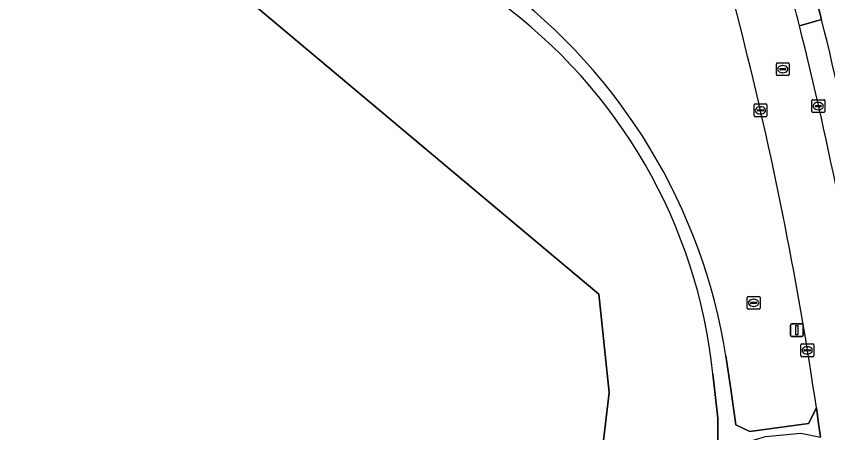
# Model space of a CAD drawing. Extents: x 160455 to 162082, y 388339 to 389736.
# Drawn here: x 160747.8 to 160810.9, y 388521.8 to 388554.2 of the extents above; entities that cross this region are included whole.
import ezdxf

# ---------------------------------------------------------------- set-up
doc = ezdxf.new("R2010")
doc.units = 0
for name, color, linetype in [('IMGEO_Groenvoorziening', 7, 'Continuous'), ('IMGEO_Kolk', 7, 'Continuous'), ('IMGEO_Lichtmast', 7, 'Continuous'), ('IMGEO_Loofbos', 7, 'Continuous'), ('IMGEO_Parkeervlak_open', 7, 'Continuous'), ('IMGEO_Rijbaan_lokaal_open', 7, 'Continuous'), ('IMGEO_Rioolput', 7, 'Continuous'), ('IMGEO_Voetpad_halfverhard', 7, 'Continuous'), ('IMGEO_Voetpad_open', 7, 'Continuous')]:
    doc.layers.add(name, color=color, linetype=linetype)

msp = doc.modelspace()

# ---------------------------------------------------------------- linework, layer by layer
at = {"layer": 'IMGEO_Groenvoorziening'}
for points in [[(160748.454, 388575.817), (160735.171, 388581.491), (160734.437, 388580.716), (160744.312, 388576.257), (160745.476, 388572.537), (160793.059, 388532.569), (160793.879, 388524.92), (160793.197, 388519.198)], [(160802.938, 388527.774), (160803.341, 388525.163), (160803.726, 388522.393), (160804.812, 388521.883), (160809.378, 388522.497), (160809.986, 388523.708)], [(160802.35, 388519.317), (160802.326, 388522.898), (160801.929, 388526.368)]]:
    msp.add_lwpolyline(points, dxfattribs=at)
for centre, radius, start, end in [((160545.561, 388489.138), 266.37, 13.63805, 19.30172), ((160758.867, 388520.834), 44.614, 8.94898, 53.38106), ((160761.074, 388522.16), 41.071, 5.88071, 53.96918), ((160516.284, 388480.491), 296.865, 8.37066, 13.92749)]:
    msp.add_arc(centre, radius, start, end, dxfattribs=at)
at = {"layer": 'IMGEO_Kolk'}
for p, q in [((160809.704, 388547.707), (160810.556, 388547.707)), ((160805.135, 388546.45), (160805.135, 388547.302)), ((160805.21, 388547.376), (160806.062, 388547.376)), ((160805.623, 388547.156), (160805.648, 388547.156)), ((160806.136, 388547.302), (160806.136, 388546.45)), ((160809.629, 388546.781), (160809.629, 388547.633)), ((160809.888, 388547.201), (160809.888, 388547.213)), ((160810.326, 388547.164), (160809.928, 388547.164)), ((160809.931, 388547.25), (160810.329, 388547.25)), ((160810.117, 388547.487), (160810.142, 388547.487)), ((160810.372, 388547.213), (160810.372, 388547.201)), ((160810.63, 388547.633), (160810.63, 388546.781)), ((160805.394, 388546.87), (160805.394, 388546.882)), ((160805.832, 388546.833), (160805.434, 388546.833)), ((160805.437, 388546.919), (160805.835, 388546.919)), ((160805.646, 388546.596), (160805.621, 388546.596)), ((160805.878, 388546.882), (160805.878, 388546.87)), ((160810.556, 388546.707), (160809.704, 388546.707)), ((160810.14, 388546.927), (160810.115, 388546.927)), ((160806.062, 388546.376), (160805.21, 388546.376)), ((160808.775, 388527.769), (160808.775, 388528.621)), ((160808.85, 388528.695), (160809.702, 388528.695)), ((160809.034, 388528.189), (160809.034, 388528.201)), ((160809.472, 388528.152), (160809.074, 388528.152)), ((160809.077, 388528.238), (160809.475, 388528.238)), ((160809.263, 388528.475), (160809.288, 388528.475)), ((160809.518, 388528.201), (160809.518, 388528.189)), ((160809.776, 388528.621), (160809.776, 388527.769)), ((160809.702, 388527.695), (160808.85, 388527.695)), ((160809.286, 388527.915), (160809.261, 388527.915))]:
    msp.add_line(p, q, dxfattribs=at)
for points in [[(160809.704, 388547.707), (160810.556, 388547.707)], [(160805.135, 388546.45), (160805.135, 388547.302)], [(160805.21, 388547.376), (160806.062, 388547.376)], [(160806.136, 388547.302), (160806.136, 388546.45)], [(160809.629, 388546.781), (160809.629, 388547.633)], [(160810.63, 388547.633), (160810.63, 388546.781)], [(160810.556, 388546.707), (160809.704, 388546.707)], [(160806.062, 388546.376), (160805.21, 388546.376)], [(160808.775, 388527.769), (160808.775, 388528.621)], [(160808.85, 388528.695), (160809.702, 388528.695)], [(160809.776, 388528.621), (160809.776, 388527.769)], [(160809.702, 388527.695), (160808.85, 388527.695)]]:
    msp.add_lwpolyline(points, dxfattribs=at)
for centre, radius, start, end in [((160809.706, 388547.631), 0.0765, 91.55205, 178.44795), ((160809.706, 388547.631), 0.0765, 91.55205, 178.44795), ((160810.554, 388547.631), 0.0765, 1.55205, 88.44795), ((160810.554, 388547.631), 0.0765, 1.55205, 88.44795), ((160805.212, 388547.3), 0.0765, 91.55205, 178.44795), ((160805.212, 388547.3), 0.0765, 91.55205, 178.44795), ((160806.06, 388547.3), 0.0765, 1.55205, 88.44795), ((160806.06, 388547.3), 0.0765, 1.55205, 88.44795), ((160809.928, 388547.21), 0.0403, 85.87752, 175.75265), ((160809.925, 388547.2), 0.0366, 178.93798, 274.71019), ((160810.329, 388547.207), 0.043, 264.86636, 352.45326), ((160810.333, 388547.212), 0.0386, 1.73085, 96.63898), ((160805.212, 388546.452), 0.0765, 181.55205, 268.44795), ((160805.212, 388546.452), 0.0765, 181.55205, 268.44795), ((160805.434, 388546.879), 0.0403, 85.87752, 175.75265), ((160805.431, 388546.869), 0.0366, 178.93798, 274.71019), ((160805.835, 388546.876), 0.043, 264.86636, 352.45326), ((160805.839, 388546.881), 0.0386, 1.73085, 96.63898), ((160806.06, 388546.452), 0.0765, 271.55205, 358.44795), ((160806.06, 388546.452), 0.0765, 271.55205, 358.44795), ((160809.706, 388546.783), 0.0765, 181.55205, 268.44795), ((160809.706, 388546.783), 0.0765, 181.55205, 268.44795), ((160810.554, 388546.783), 0.0765, 271.55205, 358.44795), ((160810.554, 388546.783), 0.0765, 271.55205, 358.44795), ((160808.852, 388528.619), 0.0765, 91.55205, 178.44795), ((160808.852, 388528.619), 0.0765, 91.55205, 178.44795), ((160809.074, 388528.198), 0.0403, 85.87752, 175.75265), ((160809.071, 388528.188), 0.0366, 178.93798, 274.71019), ((160809.475, 388528.195), 0.043, 264.86636, 352.45326), ((160809.479, 388528.2), 0.0386, 1.73085, 96.63898), ((160809.7, 388528.619), 0.0765, 1.55205, 88.44795), ((160809.7, 388528.619), 0.0765, 1.55205, 88.44795), ((160808.852, 388527.771), 0.0765, 181.55205, 268.44795), ((160808.852, 388527.771), 0.0765, 181.55205, 268.44795), ((160809.7, 388527.771), 0.0765, 271.55205, 358.44795), ((160809.7, 388527.771), 0.0765, 271.55205, 358.44795)]:
    msp.add_arc(centre, radius, start, end, dxfattribs=at)
for centre, major_axis, ratio, start_param, end_param in [((160805.622, 388546.876), (-0.387, 0.002), 0.722429, 4.712389, 7.853982), ((160805.647, 388546.876), (-0.39, 0.002), 0.717154, 1.570796, 4.712389), ((160810.116, 388547.207), (-0.387, 0.002), 0.722429, 4.712389, 7.853982), ((160810.141, 388547.207), (-0.39, 0.002), 0.717154, 1.570796, 4.712389), ((160809.262, 388528.195), (-0.387, 0.002), 0.722429, 4.712389, 7.853982), ((160809.287, 388528.195), (-0.39, 0.002), 0.717154, 1.570796, 4.712389)]:
    msp.add_ellipse(centre, major_axis=major_axis, ratio=ratio, start_param=start_param, end_param=end_param, dxfattribs=at)
at = {"layer": 'IMGEO_Lichtmast'}
for p, q in [((160807.959, 388529.363), (160807.959, 388530.163)), ((160807.959, 388530.163), (160807.959, 388529.363)), ((160808.059, 388530.263), (160808.849, 388530.263)), ((160808.849, 388530.263), (160808.059, 388530.263)), ((160808.949, 388530.163), (160808.949, 388529.363)), ((160808.949, 388529.363), (160808.949, 388530.163)), ((160808.849, 388529.263), (160808.059, 388529.263)), ((160808.059, 388529.263), (160808.849, 388529.263))]:
    msp.add_line(p, q, dxfattribs=at)
msp.add_lwpolyline([(160808.379, 388530.138), (160808.529, 388530.138), (160808.529, 388529.388), (160808.379, 388529.388), (160808.379, 388530.138)], dxfattribs=at)
for centre, start, end in [((160808.059, 388530.163), 90, 180), ((160808.059, 388530.163), 90, 180), ((160808.849, 388530.163), 0, 90), ((160808.849, 388530.163), 360, 90), ((160808.059, 388529.363), 180, 270), ((160808.059, 388529.363), 180, 270), ((160808.849, 388529.363), 270, 0), ((160808.849, 388529.363), 270, 0)]:
    msp.add_arc(centre, 0.1, start, end, dxfattribs=at)
at = {"layer": 'IMGEO_Loofbos'}
msp.add_lwpolyline([(160793.059, 388532.569), (160745.476, 388572.537), (160738.813, 388571.299), (160709.504, 388547.217), (160708.524, 388541.815), (160734.654, 388520.573), (160743.499, 388504.545), (160751.402, 388500.982), (160756.139, 388497.207), (160773.285, 388488.607), (160775.526, 388489.972), (160782.565, 388486.538), (160784.956, 388489.391), (160781.71, 388492.394), (160782.973, 388494.569), (160776.681, 388501.115), (160781.958, 388504.348), (160785.5, 388507.141), (160788.906, 388511.296), (160791.699, 388515.588), (160793.197, 388519.198), (160793.879, 388524.92)], close=True, dxfattribs=at)
at = {"layer": 'IMGEO_Parkeervlak_open'}
for points in [[(160808.664, 388553.462), (160810.389, 388553.942), (160809.588, 388557.142)], [(160810.389, 388553.942), (160808.664, 388553.462)]]:
    msp.add_lwpolyline(points, dxfattribs=at)
for centre, radius, start, end in [((160553.662, 388490.644), 262.626, 13.83889, 14.56105), ((160519.568, 388481.018), 298.034, 11.27262, 14.06796), ((160517.688, 388481.114), 301.626, 11.29048, 13.97228)]:
    msp.add_arc(centre, radius, start, end, dxfattribs=at)
at = {"layer": 'IMGEO_Rijbaan_lokaal_open'}
msp.add_lwpolyline([(160809.986, 388523.708), (160810.159, 388522.502), (160810.309, 388521.429)], dxfattribs=at)
for centre, radius, start, end in [((160545.561, 388489.138), 266.37, 13.63805, 19.30172), ((160553.662, 388490.644), 262.626, 13.83889, 14.56105), ((160519.568, 388481.018), 298.034, 11.27262, 14.06796), ((160516.284, 388480.491), 296.865, 8.37066, 13.92749)]:
    msp.add_arc(centre, radius, start, end, dxfattribs=at)
at = {"layer": 'IMGEO_Rioolput'}
for p, q in [((160806.869, 388549.658), (160806.869, 388550.51)), ((160806.944, 388550.584), (160807.796, 388550.584)), ((160807.357, 388550.364), (160807.382, 388550.364)), ((160807.87, 388550.51), (160807.87, 388549.658)), ((160807.796, 388549.584), (160806.944, 388549.584)), ((160807.128, 388550.078), (160807.128, 388550.09)), ((160807.566, 388550.041), (160807.168, 388550.041)), ((160807.171, 388550.127), (160807.569, 388550.127)), ((160807.38, 388549.804), (160807.355, 388549.804)), ((160807.612, 388550.09), (160807.612, 388550.078)), ((160804.601, 388531.463), (160804.601, 388532.315)), ((160804.676, 388532.389), (160805.528, 388532.389)), ((160804.86, 388531.883), (160804.86, 388531.895)), ((160804.903, 388531.932), (160805.301, 388531.932)), ((160805.089, 388532.169), (160805.114, 388532.169)), ((160805.344, 388531.895), (160805.344, 388531.883)), ((160805.602, 388532.315), (160805.602, 388531.463)), ((160805.528, 388531.389), (160804.676, 388531.389)), ((160805.298, 388531.846), (160804.9, 388531.846)), ((160805.112, 388531.609), (160805.087, 388531.609))]:
    msp.add_line(p, q, dxfattribs=at)
for points in [[(160806.869, 388549.658), (160806.869, 388550.51)], [(160806.944, 388550.584), (160807.796, 388550.584)], [(160807.87, 388550.51), (160807.87, 388549.658)], [(160807.796, 388549.584), (160806.944, 388549.584)], [(160804.601, 388531.463), (160804.601, 388532.315)], [(160804.676, 388532.389), (160805.528, 388532.389)], [(160805.602, 388532.315), (160805.602, 388531.463)], [(160805.528, 388531.389), (160804.676, 388531.389)]]:
    msp.add_lwpolyline(points, dxfattribs=at)
for centre, radius, start, end in [((160806.946, 388550.508), 0.0765, 91.55205, 178.44795), ((160806.946, 388550.508), 0.0765, 91.55205, 178.44795), ((160807.794, 388550.508), 0.0765, 1.55205, 88.44795), ((160807.794, 388550.508), 0.0765, 1.55205, 88.44795), ((160806.946, 388549.66), 0.0765, 181.55205, 268.44795), ((160806.946, 388549.66), 0.0765, 181.55205, 268.44795), ((160807.168, 388550.087), 0.0403, 85.87752, 175.75265), ((160807.165, 388550.077), 0.0366, 178.93798, 274.71019), ((160807.569, 388550.084), 0.043, 264.86636, 352.45326), ((160807.573, 388550.089), 0.0386, 1.73085, 96.63898), ((160807.794, 388549.66), 0.0765, 271.55205, 358.44795), ((160807.794, 388549.66), 0.0765, 271.55205, 358.44795), ((160804.678, 388532.313), 0.0765, 91.55205, 178.44795), ((160804.678, 388532.313), 0.0765, 91.55205, 178.44795), ((160804.9, 388531.892), 0.0403, 85.87752, 175.75265), ((160805.305, 388531.894), 0.0386, 1.73085, 96.63898), ((160805.526, 388532.313), 0.0765, 1.55205, 88.44795), ((160805.526, 388532.313), 0.0765, 1.55205, 88.44795), ((160804.678, 388531.465), 0.0765, 181.55205, 268.44795), ((160804.678, 388531.465), 0.0765, 181.55205, 268.44795), ((160804.897, 388531.882), 0.0366, 178.93798, 274.71019), ((160805.301, 388531.889), 0.043, 264.86636, 352.45326), ((160805.526, 388531.465), 0.0765, 271.55205, 358.44795), ((160805.526, 388531.465), 0.0765, 271.55205, 358.44795)]:
    msp.add_arc(centre, radius, start, end, dxfattribs=at)
for centre, major_axis, ratio, start_param, end_param in [((160807.356, 388550.084), (-0.387, 0.002), 0.722429, 4.712389, 7.853982), ((160807.381, 388550.084), (-0.39, 0.002), 0.717154, 1.570796, 4.712389), ((160805.088, 388531.889), (-0.387, 0.002), 0.722429, 4.712389, 7.853982), ((160805.113, 388531.889), (-0.39, 0.002), 0.717154, 1.570796, 4.712389)]:
    msp.add_ellipse(centre, major_axis=major_axis, ratio=ratio, start_param=start_param, end_param=end_param, dxfattribs=at)
at = {"layer": 'IMGEO_Voetpad_halfverhard'}
for points in [[(160803.746, 388520.517), (160804.72, 388521.103), (160806.028, 388521.48), (160808.783, 388521.748), (160810.309, 388521.429), (160810.159, 388522.502), (160809.986, 388523.708), (160809.378, 388522.497), (160804.812, 388521.883), (160803.726, 388522.393), (160803.341, 388525.163), (160802.938, 388527.774)], [(160801.929, 388526.368), (160802.326, 388522.898), (160802.35, 388519.317)]]:
    msp.add_lwpolyline(points, dxfattribs=at)
for centre, radius, start, end in [((160758.867, 388520.834), 44.614, 8.94898, 53.38106), ((160761.074, 388522.16), 41.071, 5.88071, 53.96918)]:
    msp.add_arc(centre, radius, start, end, dxfattribs=at)
at = {"layer": 'IMGEO_Voetpad_open'}
msp.add_lwpolyline([(160810.342, 388562.408), (160808.275, 388562.102), (160809.439, 388557.737), (160809.588, 388557.142), (160810.389, 388553.942)], dxfattribs=at)
msp.add_arc((160517.688, 388481.114), 301.626, 11.29048, 13.97228, dxfattribs=at)

doc.saveas('drawing.dxf')
